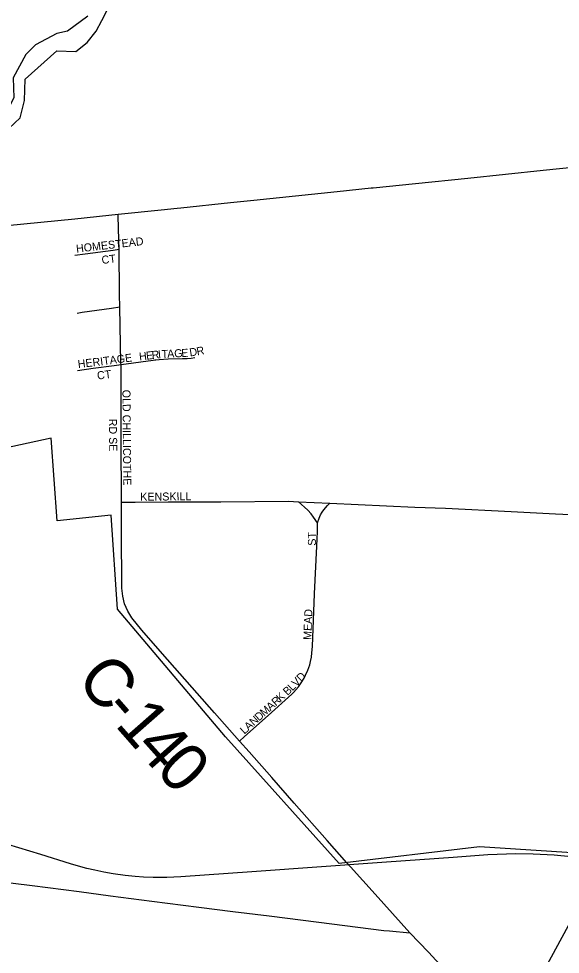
# Model space of a CAD drawing. Extents: x -51392 to 1635000, y 156707 to 696232.
# Drawn here: x 146279 to 149662, y 483748 to 489592 of the extents above; entities that cross this region are included whole.
import ezdxf

# ---------------------------------------------------------------- set-up
doc = ezdxf.new("R2010")
doc.units = 0
for name, color, linetype in [('GM_X_City_Street', 7, 'Continuous'), ('GM_X_City_Street_Text', 7, 'Continuous'), ('GM_X_Corporation', 7, 'Continuous'), ('GM_X_County_Road', 7, 'Continuous'), ('GM_X_County_Road_Text', 7, 'Continuous'), ('GM_X_Minor_River', 7, 'Continuous'), ('GM_X_Rail_Line', 7, 'Continuous'), ('GM_X_US_Route', 7, 'Continuous')]:
    doc.layers.add(name, color=color, linetype=linetype)

msp = doc.modelspace()

# ---------------------------------------------------------------- linework, layer by layer
at = {"layer": 'GM_X_City_Street'}
for points in [[(146905.2, 488152.1), (146904.4, 488210.3), (146900.2, 488358.2), (146899.8, 488371.4)], [(146629.8, 488114.8), (146693.7, 488123.2), (146869.2, 488147.2), (146905.2, 488152.1)], [(146910.3, 487791.3), (146908.7, 487866.5), (146905.2, 488152.1)], [(146643, 487753.3), (146675.9, 487759.5), (146858.5, 487784.2), (146910.3, 487791.3)], [(146917.6, 487432.5), (146917.5, 487441.1), (146910.3, 487791.3)], [(146646.5, 487393.9), (146744.1, 487408.5), (146874.5, 487426.5), (146917.6, 487432.5)], [(146917.6, 487432.5), (147118.6, 487459.9), (147128.5, 487461.2), (147136, 487461.8), (147156.5, 487463.3), (147213.2, 487466.5), (147301, 487469), (147330, 487469.8), (147355.7, 487472.1), (147379.8, 487476.3)], [(146918.9, 487110.4), (146918.4, 487244.9), (146917.6, 487432.5)], [(146920.8, 486571.8), (146919.4, 486966.5), (146918.9, 487110.4)], [(146920.8, 486571.8), (147006.1, 486572.4), (147212.4, 486573.9), (147540.6, 486575.1), (147963, 486577.7), (148027.2, 486575.1)], [(146920.9, 486498.3), (146920.8, 486571.8)], [(148027.2, 486575.1), (148221.4, 486566.7)], [(148144.4, 486443.9), (148120.3, 486478.4), (148105.1, 486499.4), (148084.7, 486521.5), (148064.3, 486540), (148027.2, 486575.1)], [(148144.4, 486443.9), (148155.2, 486472.6), (148163.9, 486492.2), (148173.3, 486509), (148184.8, 486524), (148207.8, 486550.5), (148221.4, 486566.7)], [(148221.4, 486566.7), (148753.1, 486540.9), (148945.5, 486533.8), (149355.9, 486513.3), (149631.6, 486499.8), (149910, 486486.4), (149992.7, 486484.6), (150018.3, 486487.4), (150039.4, 486490.8), (150062.4, 486496.8), (150085.5, 486505.4), (150128.2, 486525.7), (150199, 486563.5), (150217.5, 486571.3), (150236, 486577.3), (150248.8, 486581.3), (150266.7, 486585.3), (150286.6, 486588), (150301.3, 486587.5), (150316.1, 486587.7), (150334.8, 486585.9), (150363.4, 486583.2), (150396.3, 486580.1), (150414.2, 486578.3)], [(147995.8, 485383.3), (148025.9, 485418.5), (148043.2, 485443), (148060.8, 485471.8), (148070.6, 485491.2), (148084.3, 485523.5), (148096.3, 485555.9), (148101.8, 485576.6), (148106.8, 485604.8), (148110.2, 485631.8), (148113.5, 485670.9), (148127.1, 486000.3), (148140.9, 486296.4), (148143.8, 486344.5), (148145.5, 486386.4), (148145.3, 486409.7), (148144.4, 486443.9)], [(147658.2, 485079.8), (147688.8, 485107.4), (147836.1, 485240.3), (147983.8, 485372), (147995.8, 485383.3)]]:
    msp.add_lwpolyline(points, dxfattribs=at)
at = {"layer": 'GM_X_Corporation'}
for points in [[(149831.1, 484374.4), (149156.4, 484419.3), (148279.7, 484314), (147570.4, 485105.9), (146895.3, 485904.2), (146855.3, 486491.8), (146519.1, 486455), (146480.6, 486972.5), (145933.4, 486853.8)], [(151393.7, 479213.2), (148728.1, 478810.3), (148502.9, 478798.9), (148166.1, 478903.3), (147900.5, 479064.7), (147930, 479581.9), (147978.1, 479632.8), (148071.9, 480095.3), (148195.1, 480464.3), (148323, 480721.3), (149358.6, 482631.6), (149497.1, 482777.5), (149664.9, 482857.7), (149328, 483217.9), (149886, 484247.1)]]:
    msp.add_lwpolyline(points, dxfattribs=at)
at = {"layer": 'GM_X_County_Road'}
for points in [[(147658.2, 485079.8), (147501.3, 485255.9), (147176.7, 485624.3), (147046.7, 485771.7), (146985.3, 485848.8), (146959.4, 485891.3), (146940.2, 485937.3), (146928.6, 485985.7), (146923.7, 486035.1), (146920.8, 486395.3), (146920.9, 486498.3)], [(148329.1, 484320), (148205.9, 484459), (148000.2, 484692.2), (147859.4, 484851.8), (147719.1, 485011.5), (147658.2, 485079.8)], [(148721, 483881.3), (148505.8, 484123.7), (148351.1, 484294.5), (148329.1, 484320)], [(146037.7, 484217.5), (146363.1, 484177.1), (146656, 484139.6), (146851, 484113.7), (147111.2, 484079.9), (147404.2, 484043), (147615.7, 484016), (147843.4, 483987.2), (148152.6, 483948.2), (148396.6, 483917.6), (148559.3, 483896.3), (148595.7, 483893.2), (148721, 483881.3)], [(149445.6, 483102.3), (149439.5, 483108.7), (149303.1, 483254.5), (149048, 483532), (148838.1, 483761.8), (148721, 483881.3)]]:
    msp.add_lwpolyline(points, dxfattribs=at)
at = {"layer": 'GM_X_Minor_River'}
for points in [[(146051.4, 488865.7), (146105.4, 488865.5), (146181.5, 488873.3), (146287.9, 488973.2), (146314.4, 489081.3), (146318.9, 489213.5), (146515.7, 489391.2), (146635.7, 489386.8), (146706, 489442.7), (146762.3, 489514.7), (146798.6, 489580.7), (146834.9, 489654.7)], [(146710.6, 489609), (146584.2, 489515.2), (146516.1, 489499.4), (146383.8, 489429.7), (146323.5, 489367.8), (146244.9, 489223.8), (146248.4, 489097.5), (146179.9, 488967.5), (146079.6, 488919.7), (145953.6, 488940.2)]]:
    msp.add_lwpolyline(points, dxfattribs=at)
at = {"layer": 'GM_X_Rail_Line'}
msp.add_lwpolyline([(149730, 484356.8), (149624, 484367.1), (149491.9, 484372.7), (149383.6, 484374.6), (149208.3, 484368.1), (148991.9, 484352.7), (148576.4, 484323.7), (147734.5, 484262.9), (147291.6, 484231.3), (147203.6, 484227.6), (147117.9, 484226.8), (147058.5, 484229.5), (147006.3, 484233.4), (146942.8, 484239.3), (146868, 484249.9), (146809.3, 484259.9), (146753.4, 484272.7), (146704.9, 484283.9), (146653, 484298), (146602.4, 484312.5), (146416.8, 484370.5), (146139.6, 484454.4)], dxfattribs=at)
at = {"layer": 'GM_X_US_Route'}
for points in [[(148492.5, 488535.9), (148757.4, 488563.6), (149083.2, 488596.7), (149555.5, 488646.7), (149881.3, 488680), (150109.3, 488703.8), (150237, 488717.4)], [(145311.9, 488205.8), (145483.2, 488224.4), (145694.6, 488246), (145801.9, 488257.3), (146203.7, 488299.4), (146628.4, 488343), (146840.8, 488365.4), (146899.8, 488371.4), (147167.6, 488398.5), (147268.2, 488408.2), (147291.5, 488410.5), (147600.9, 488443.2), (147747.6, 488458.5), (148268.7, 488512.5), (148479.6, 488534.6), (148492.5, 488535.9)]]:
    msp.add_lwpolyline(points, dxfattribs=at)

# ---------------------------------------------------------------- texts
at = {"layer": 'GM_X_City_Street_Text'}
for s, rotation, p in [('HOMESTEAD', 6.58321, (146639.8, 488130.4)), ('CT', 6.87474, (146799.3, 488059.6)), ('R', 10.36956, (147393.9, 487488.8)), ('HERITAGE', 7.15137, (146650.6, 487408.8)), ('H', 6.62534, (147033.1, 487456.4)), ('E', 6.61621, (147076.8, 487461.5)), ('R', 6.25397, (147111.7, 487465.5)), ('I', 4.6522, (147150.7, 487469.8)), ('T', 3.27135, (147172.3, 487471.6)), ('A', 3.14012, (147207.4, 487473.6)), ('G', 3.14686, (147251.3, 487476)), ('E', 3.16704, (147295.3, 487478.4)), ('D', 8.53718, (147348.7, 487482)), ('CT', 6.88673, (146770.9, 487337.7)), ('OLD CHILLICOTHE', 270.53855, (146926.4, 487274.5)), ('RD SE', 270.53855, (146842.1, 487093.3)), ('KENSKILL', 0.53856, (147037.9, 486580.9)), ('ST', 90.53855, (148135.6, 486300.2)), ('MEAD', 87.74739, (148106, 485710.8)), ('D', 45.53854, (148043.5, 485446.3)), ('V', 45.53776, (148012.7, 485414.8)), ('K', 41.8581, (147914, 485322)), ('B', 43.35863, (147957.7, 485361.2)), ('L', 45.35564, (147987.8, 485389.7)), ('A', 41.85949, (147851.7, 485266.2)), ('R', 41.86153, (147884.5, 485295.6)), ('M', 41.85296, (147812.4, 485231)), ('N', 41.8581, (147746.9, 485172.3)), ('D', 41.8581, (147779.6, 485201.6)), ('L', 41.86581, (147687.9, 485119.4)), ('A', 41.8581, (147714.1, 485142.9))]:
    msp.add_text(s, height=50, rotation=rotation, dxfattribs=at).set_placement(p)
at = {"layer": 'GM_X_County_Road_Text'}
for s, rotation, p in [('C', 311.10725, (146630.5, 485458.6)), ('-', 311.15079, (146792.6, 485272.8)), ('1', 311.30114, (146874.3, 485179.4)), ('4', 311.70518, (146997.8, 485038.8)), ('0', 313.05908, (147125.9, 484895.2))]:
    msp.add_text(s, height=300, rotation=rotation, dxfattribs=at).set_placement(p)

doc.saveas('drawing.dxf')
